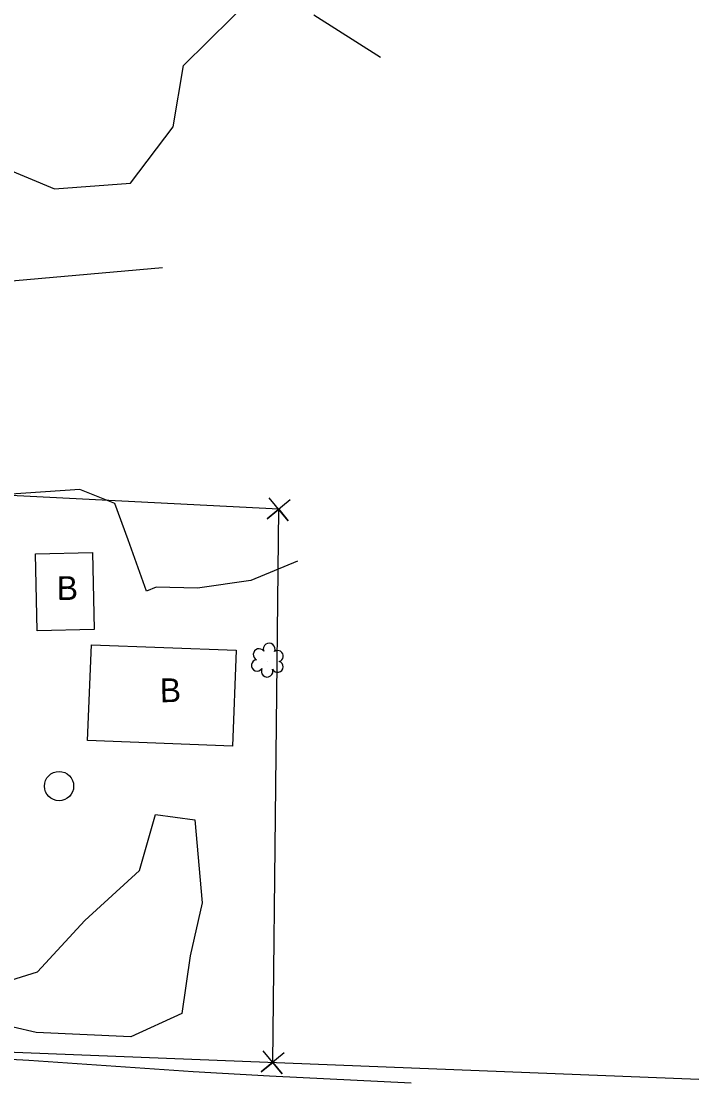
# Model space of a CAD drawing. Extents: x 3040896 to 3051146, y 687568 to 732976.
# Drawn here: x 3050003.9 to 3050118, y 688674.6 to 688853.4 of the extents above; entities that cross this region are included whole.
import ezdxf

# ---------------------------------------------------------------- set-up
doc = ezdxf.new("R2010")
doc.units = 0
for name, color, linetype in [('Exist Building', 7, 'Continuous'), ('Exist Building Text', 7, 'Continuous'), ('Exist Other Culture Fence Line', 7, 'Continuous'), ('Exist Property Corner CELL', 7, 'Continuous'), ('Exist Property Line', 7, 'Continuous'), ('Exist Roads EOP Other', 7, 'Continuous'), ('Exist Utilities Other Pole CELL', 7, 'Continuous'), ('Exist Vegetation Shrub CELL', 7, 'Continuous'), ('Exist Vegetation Woods Line', 7, 'Continuous')]:
    doc.layers.add(name, color=color, linetype=linetype)

msp = doc.modelspace()

# ---------------------------------------------------------------- linework, layer by layer
at = {"layer": 'Exist Building'}
for points in [[(3050006.58, 688750.73), (3050006.31, 688763.68), (3050015.93, 688763.89), (3050016.2, 688750.94)], [(3050039.46, 688731.32), (3050015.09, 688732.25), (3050015.71, 688748.39), (3050040.08, 688747.46)]]:
    msp.add_lwpolyline(points, close=True, dxfattribs=at)
at = {"layer": 'Exist Other Culture Fence Line'}
msp.add_lwpolyline([(3050027.68, 688811.82), (3049978.13, 688807.46), (3049929.27, 688803.05), (3049912.56, 688801.8), (3049912.98, 688757.13)], dxfattribs=at)
at = {"layer": 'Exist Property Corner CELL'}
for p, q in [((3050047.26, 688771.19), (3050047.26, 688771.19)), ((3050046.25, 688678.06), (3050046.25, 688678.06))]:
    msp.add_line(p, q, dxfattribs=at)
for points in [[(3050049.18, 688772.78), (3050045.33, 688769.6), (3050047.26, 688771.19), (3050048.85, 688769.27), (3050045.67, 688773.12)], [(3050048.18, 688679.65), (3050044.32, 688676.47), (3050046.25, 688678.06), (3050047.84, 688676.13), (3050044.66, 688679.99)]]:
    msp.add_lwpolyline(points, dxfattribs=at)
at = {"layer": 'Exist Property Line'}
for p, q in [((3050047.26, 688771.19), (3049852.07, 688781.3)), ((3050046.25, 688678.06), (3050047.26, 688771.19)), ((3049849.05, 688685.87), (3050118.01, 688675.22))]:
    msp.add_line(p, q, dxfattribs=at)
at = {"layer": 'Exist Roads EOP Other'}
msp.add_lwpolyline([(3049990.75, 688679.24), (3050005.21, 688678.46), (3050032.85, 688676.56), (3050045.7, 688675.82), (3050069.56, 688674.64)], dxfattribs=at)
at = {"layer": 'Exist Utilities Other Pole CELL'}
msp.add_circle((3050010.27, 688724.59), 2.46, dxfattribs=at)
at = {"layer": 'Exist Vegetation Shrub CELL'}
msp.add_line((3050045.43, 688745.61), (3050045.43, 688745.61), dxfattribs=at)
for centre, radius, start, end in [((3050045.66, 688747.65), 0.99, 334.8391, 200.4717), ((3050043.95, 688746.74), 0.968, 35.8908, 245.4216), ((3050047.11, 688746.48), 0.929, 284.4567, 126.0861), ((3050043.63, 688744.91), 0.955, 95.1099, 327.9534), ((3050045.31, 688743.93), 0.984, 151.2797, 21.387), ((3050047.07, 688744.68), 0.937, 204.9913, 73.4601)]:
    msp.add_arc(centre, radius, start, end, dxfattribs=at)
at = {"layer": 'Exist Vegetation Woods Line'}
for points in [[(3049995.45, 688830.95), (3050009.53, 688825.12), (3050022.33, 688826.12), (3050029.51, 688835.59), (3050031.22, 688845.93), (3050043.54, 688858.09)], [(3050053.19, 688854.44), (3050064.4, 688847.32)], [(3050050.43, 688762.45), (3050042.55, 688759.19), (3050033.57, 688757.92), (3050026.63, 688758.1), (3050025.01, 688757.39), (3050021.89, 688766.04), (3050019.65, 688772.18), (3050013.78, 688774.54), (3050001.35, 688773.68)], [(3049996.87, 688690.3), (3050006.65, 688693.33), (3050014.63, 688701.97), (3050023.82, 688710.35), (3050026.5, 688719.8), (3050033.12, 688718.88), (3050034.36, 688704.91), (3050032.37, 688696.02), (3050030.93, 688686.31), (3050022.38, 688682.36), (3050006.4, 688683.08), (3049998.62, 688684.89), (3049996.88, 688688.22), (3049996.87, 688690.3)]]:
    msp.add_lwpolyline(points, dxfattribs=at)

# ---------------------------------------------------------------- texts
at = {"layer": 'Exist Building Text'}
for p in [(3050009.91, 688755.9), (3050027.27, 688738.7)]:
    msp.add_text('B', height=4, rotation=0.6469, dxfattribs=at).set_placement(p)

doc.saveas('drawing.dxf')
